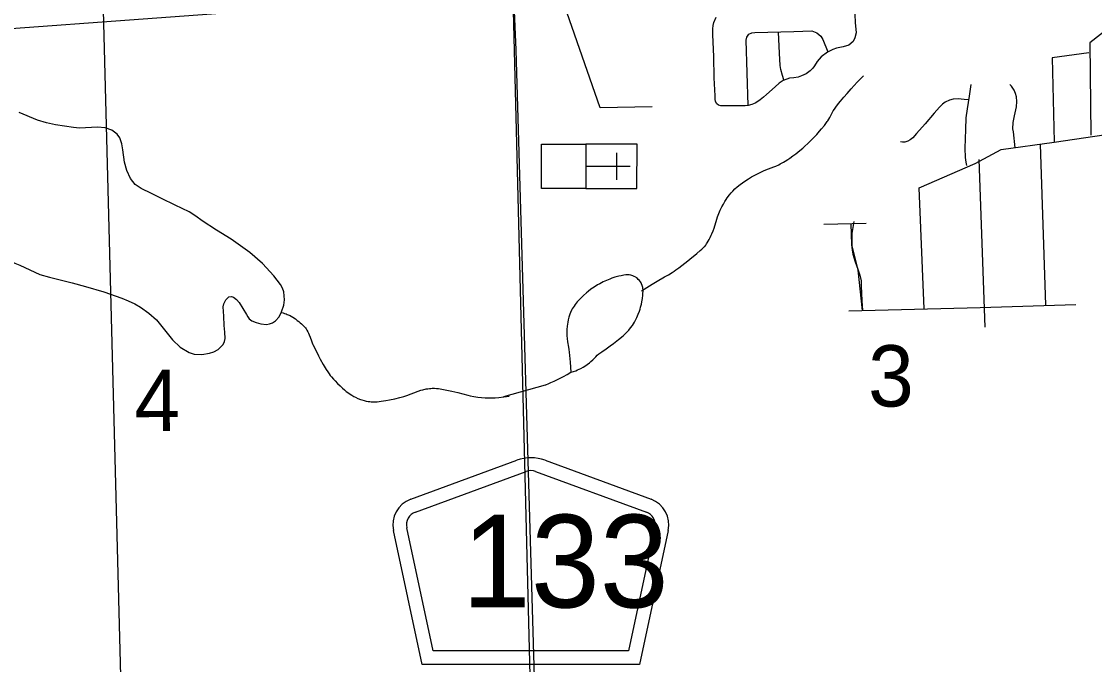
# Model space of a CAD drawing. Extents: x 2480962 to 2688785, y 277103 to 599240.
# Drawn here: x 2561959 to 2569835, y 428790 to 433509 of the extents above; entities that cross this region are included whole.
import ezdxf

# ---------------------------------------------------------------- set-up
doc = ezdxf.new("R2010")
doc.units = 0
for name, color, linetype in [('Cities Incorporated Area', 7, 'Continuous'), ('County Routes Highway Center Lines', 7, 'Continuous'), ('Culture', 7, 'Continuous'), ('Lakes and Ponds', 7, 'Continuous'), ('Local Roads Paved', 7, 'Continuous'), ('Narrow River Creek and Branch and Slough', 7, 'Continuous'), ('Roadshields County Roads', 7, 'Continuous'), ('Section Lines', 7, 'Continuous'), ('Section Numbers', 7, 'Continuous'), ('Swamps', 7, 'Continuous'), ('Township and Range lines', 7, 'Continuous')]:
    doc.layers.add(name, color=color, linetype=linetype)

msp = doc.modelspace()

# ---------------------------------------------------------------- linework, layer by layer
at = {"layer": 'Cities Incorporated Area'}
msp.add_line((2562726.285, 427244.111), (2562473.804, 436922.095), dxfattribs=at)
at = {"layer": 'County Routes Highway Center Lines'}
msp.add_line((2565587.052, 433300.701), (2565802.25, 425925.627), dxfattribs=at)
msp.add_lwpolyline([(2565636.249, 434046.954), (2565571.701, 433641.254), (2565587.052, 433300.701)], dxfattribs=at)
at = {"layer": 'Culture'}
for p, q in [((2566101.809, 432609.184), (2566101.452, 432284.183)), ((2566476.809, 432608.771), (2566101.809, 432609.184)), ((2566476.452, 432283.771), (2566476.809, 432608.771)), ((2566326.74, 432546.436), (2566326.52, 432346.293)), ((2566101.63, 432446.683), (2566426.779, 432446.326)), ((2566101.452, 432284.183), (2566476.452, 432283.771))]:
    msp.add_line(p, q, dxfattribs=at)
msp.add_lwpolyline([(2566101.809, 432609.184), (2566101.452, 432284.183), (2565776.452, 432284.541), (2565776.809, 432609.541)], close=True, dxfattribs=at)
at = {"layer": 'Lakes and Ponds'}
for points in [[(2562094.751, 431652.129), (2562164.09, 431633.764), (2562233.458, 431615.506), (2562331.471, 431590.337), (2562429.507, 431565.206), (2562562.813, 431524.677), (2562694.651, 431478.833), (2562743.031, 431460.019), (2562790.217, 431437.818), (2562833.644, 431412.781), (2562893.971, 431368.498), (2562950.085, 431318.445), (2563009.629, 431246.282), (2563067.998, 431172.151), (2563124.891, 431119.612), (2563190.585, 431078.697), (2563226.385, 431067.592), (2563282.817, 431066.03), (2563338.546, 431075.29), (2563370.915, 431084.581), (2563401.628, 431102.478), (2563438.47, 431139.047), (2563449.868, 431159.674), (2563453.535, 431182.306), (2563450.555, 431229.757), (2563447.156, 431277.229), (2563443.199, 431345.794), (2563440.288, 431414.371), (2563443.557, 431435.836), (2563459.413, 431466.087), (2563481.692, 431488.787), (2563499.713, 431492.078), (2563515.346, 431486.023), (2563538.378, 431468.518), (2563556.13, 431447.505), (2563583.256, 431402.906), (2563609.988, 431358.459), (2563619.973, 431342.555), (2563631.483, 431327.063), (2563649.707, 431312.011), (2563682.276, 431298.896), (2563716.424, 431291.19), (2563758.623, 431286.528), (2563780.033, 431289.39), (2563800.878, 431297.537), (2563823.649, 431313.294), (2563849.807, 431342.829), (2563868.632, 431377.564), (2563884.493, 431427.394), (2563889.624, 431467.116), (2563884.384, 431525.908), (2563875.154, 431553.207), (2563861.033, 431578.034), (2563811.242, 431643.332), (2563729.123, 431733.515), (2563636.439, 431812.704), (2563567.839, 431863.148), (2563497.945, 431911.235), (2563391.451, 431978.506), (2563285.074, 432045.771), (2563238.049, 432081.063), (2563189.202, 432113.173), (2563088.263, 432162.037), (2562987.323, 432210.902), (2562912.945, 432246.908), (2562838.568, 432282.914), (2562793.596, 432313.067), (2562758.483, 432355.793), (2562732.551, 432415.302), (2562714.823, 432476.636), (2562702.65, 432566.239), (2562696.423, 432611.447), (2562681.058, 432655.661), (2562661.595, 432683.154), (2562621.512, 432712.575), (2562574.562, 432728.207), (2562516.45, 432732.895), (2562428.844, 432728.291), (2562385.262, 432727.097), (2562342.086, 432730.545), (2562208.745, 432751.952), (2562142.559, 432766.093), (2562077.307, 432785.254), (2561941.32, 432840.68)], [(2565992.202, 430934.678), (2566010.892, 430940.642), (2566026.837, 430946.494), (2566040.484, 430952.112), (2566063.709, 430963.077), (2566080.6, 430972.271), (2566092.983, 430979.723), (2566111.117, 430991.813), (2566128.745, 431005.019), (2566137.805, 431012.692), (2566152.585, 431027.027), (2566173.863, 431049.067), (2566184.896, 431059.556), (2566196.681, 431069.215), (2566217.486, 431084.157), (2566249.177, 431105.992), (2566280.526, 431128.333), (2566304.49, 431146.543), (2566339.875, 431174.532), (2566374.751, 431203.417), (2566393.428, 431220.367), (2566406.594, 431233.817), (2566416.046, 431244.334), (2566429.62, 431260.814), (2566442.566, 431278.168), (2566450.922, 431290.613), (2566457.592, 431301.679), (2566468.067, 431321.467), (2566475.135, 431336.677), (2566484.893, 431360.125), (2566494.169, 431384.381), (2566499.238, 431398.856), (2566503.145, 431411.561), (2566508.886, 431433.857), (2566512.361, 431450.608), (2566516.401, 431475.737), (2566519.238, 431500.815), (2566520.416, 431515.473), (2566520.931, 431528.262), (2566520.746, 431539.422), (2566519.936, 431549.161), (2566518.625, 431557.661), (2566516.943, 431565.081), (2566515.014, 431571.561), (2566510.487, 431582.867), (2566506.025, 431591.318), (2566502.019, 431597.64), (2566494.858, 431607.094), (2566486.204, 431616.513), (2566479.659, 431622.636), (2566473.498, 431627.712), (2566467.703, 431631.915), (2566456.794, 431638.427), (2566447.214, 431642.769), (2566438.814, 431645.617), (2566431.457, 431647.44), (2566418.582, 431649.281), (2566408.939, 431649.664), (2566394.521, 431648.895), (2566380.195, 431646.84), (2566361.078, 431643.121), (2566344.337, 431639.391), (2566315.038, 431631.669), (2566293.085, 431624.769), (2566276.648, 431618.911), (2566252.054, 431608.932), (2566227.561, 431597.408), (2566203.756, 431584.986), (2566186.752, 431575.458), (2566162.224, 431560.312), (2566150.249, 431552.159), (2566138.374, 431543.499), (2566119.144, 431528.351), (2566105.237, 431516.603), (2566084.979, 431498.33), (2566065.156, 431479.237), (2566049.479, 431463.053), (2566038.351, 431450.575), (2566022.59, 431430.975), (2566015.097, 431420.65), (2566007.844, 431409.898), (2566001.333, 431399.273), (2565996.168, 431389.831), (2565988.251, 431372.973), (2565983.185, 431360.044), (2565976.862, 431340.175), (2565971.905, 431319.717), (2565968.568, 431302.594), (2565963.98, 431272.494), (2565961.757, 431249.873), (2565960.876, 431232.921), (2565960.697, 431220.229), (2565961.269, 431201.251), (2565962.926, 431182.375), (2565966.815, 431157.378), (2565974.227, 431119.955), (2565977.546, 431101.182), (2565979.931, 431082.308), (2565986.671, 431008.554), (2565989.688, 430971.634), (2565992.202, 430934.678)]]:
    msp.add_lwpolyline(points, dxfattribs=at)
msp.add_spline([(2559264.434, 430116.671), (2559231.669, 430376.154), (2559274.323, 430589.559), (2559316.977, 430802.965), (2559316.977, 430973.689), (2559402.285, 431400.5), (2559444.939, 431485.863), (2559487.593, 431571.225), (2559700.863, 431699.268), (2559828.825, 431699.268), (2560042.094, 431741.949), (2560170.056, 431741.949), (2560511.288, 431912.674), (2560809.865, 431955.355), (2561151.097, 431998.036), (2561492.329, 431912.674), (2562094.751, 431652.129)], degree=3, dxfattribs=at)
at = {"layer": 'Local Roads Paved'}
for p, q in [((2569478.048, 431426.378), (2569438.526, 432608.62)), ((2569032.024, 431266.461), (2568987.301, 432496.354)), ((2568158.006, 432027.667), (2567846.855, 432019.305))]:
    msp.add_line(p, q, dxfattribs=at)
for points in [[(2566587.147, 432883.956), (2566206.998, 432876.503), (2565905.851, 433741.315), (2565950.445, 434072.252), (2566653.025, 434640.242), (2566722.955, 435153.056)], [(2568421.592, 433909.682), (2568704.362, 433924.588), (2568988.162, 433907.894), (2569279.865, 433870.402), (2569456.896, 433860.417), (2569680.523, 433870.402), (2569904.13, 433927.502), (2569926.492, 433823.147), (2569933.946, 433502.63), (2569933.946, 433457.906), (2569799.776, 433353.552), (2569807.229, 432675.247)], [(2568070.039, 433680.109), (2568077.701, 433502.614), (2568084.086, 433425.997), (2568075.147, 433390.243), (2568062.378, 433362.15), (2568031.731, 433335.334), (2567989.592, 433322.565), (2567941.068, 433312.349), (2567914.252, 433304.688), (2567874.667, 433284.257), (2567827.42, 433249.779), (2567799.327, 433216.579), (2567778.896, 433184.655), (2567767.404, 433166.778), (2567746.973, 433147.624), (2567718.241, 433125.916), (2567685.041, 433109.954), (2567660.141, 433101.015), (2567627.579, 433095.269), (2567596.932, 433092.715), (2567575.862, 433086.969), (2567549.047, 433076.753), (2567520.315, 433056.322), (2567490.946, 433029.506), (2567427.737, 432973.959), (2567404.113, 432954.167), (2567379.852, 432933.097), (2567364.528, 432921.605), (2567342.82, 432910.751), (2567318.558, 432899.897), (2567293.019, 432893.512), (2567269.396, 432890.32), (2567217.68, 432889.043), (2567136.594, 432890.958), (2567106.586, 432890.958), (2567091.901, 432889.681), (2567075.939, 432894.15), (2567061.893, 432904.366), (2567052.316, 432920.966), (2567049.123, 432939.482), (2567049.123, 432963.105), (2567044.015, 433094.631), (2567039.546, 433252.972), (2567033.8, 433411.312), (2567032.523, 433454.09), (2567035.077, 433480.267), (2567041.462, 433501.975), (2567056.785, 433540.922)], [(2567291.285, 432893.373), (2567277.456, 433372.464), (2567282.395, 433395.184), (2567298.2, 433415.928), (2567319.932, 433425.806), (2567340.676, 433427.782), (2567436.494, 433431.733), (2567627.142, 433436.672), (2567759.509, 433441.611), (2567796.059, 433426.794), (2567824.705, 433401.111), (2567841.498, 433377.403), (2567877.06, 433286.524)], [(2567554.044, 433081.058), (2567545.154, 433113.656), (2567532.312, 433157.12), (2567528.361, 433186.755), (2567522.434, 433276.646), (2567515.519, 433430.745)], [(2569792.322, 433279.013), (2569523.332, 433242.769), (2569538.521, 432626.341)], [(2568926.047, 433047.013), (2568914.834, 432960.764), (2568900.172, 432867.614), (2568890.684, 432802.064), (2568888.097, 432717.54), (2568882.059, 432580.403), (2568884.647, 432511.403), (2568890.684, 432476.903), (2568894.134, 432451.891)], [(2569252.933, 432581.265), (2569239.133, 432699.427), (2569234.82, 432720.99), (2569237.408, 432766.702), (2569246.895, 432816.727), (2569260.695, 432884.001), (2569264.145, 432921.951), (2569261.558, 432955.589), (2569254.658, 432981.464), (2569244.308, 433004.751), (2569224.47, 433034.076), (2569212.395, 433047.013)], [(2568910.522, 432934.889), (2568878.609, 432937.476), (2568834.622, 432941.789), (2568797.534, 432940.064), (2568769.072, 432932.301), (2568738.885, 432916.776), (2568718.185, 432902.114), (2568695.76, 432881.414), (2568657.81, 432837.427), (2568591.398, 432758.077), (2568527.573, 432687.352), (2568499.973, 432656.302), (2568481.861, 432639.915), (2568465.473, 432630.427), (2568443.048, 432624.39), (2568424.073, 432623.527), (2568410.273, 432626.977)], [(2568584.809, 431401.139), (2568547.521, 432287.645), (2568957.485, 432466.538), (2569149.931, 432570.647), (2569538.889, 432623.07), (2569986.123, 432690.155), (2570269.371, 432734.879), (2570343.91, 432675.247), (2570463.172, 432660.34), (2570642.066, 432660.34), (2570806.051, 432667.794), (2570902.952, 432667.794)], [(2568131.219, 431389.052), (2568100.288, 431683.879), (2568055.564, 431862.773), (2568055.564, 431952.22), (2568070.472, 432041.666)], [(2568045.83, 432023.754), (2568050.178, 431871.576), (2568054.526, 431831.141), (2568059.743, 431801.575), (2568078.004, 431745.486), (2568098.005, 431691.572), (2568111.484, 431646.354), (2568120.614, 431605.048), (2568122.353, 431568.091), (2568127.136, 431460.262), (2568131.049, 431388.086)], [(2568030.177, 431385.478), (2568995.899, 431410.349), (2569696.565, 431432.711)]]:
    msp.add_lwpolyline(points, dxfattribs=at)
at = {"layer": 'Narrow River Creek and Branch and Slough'}
for points in [[(2566509.966, 431533.29), (2566548.404, 431557.194), (2566586.992, 431580.842), (2566623.613, 431602.579), (2566679.044, 431634.343), (2566706.632, 431650.471), (2566733.917, 431667.148), (2566748.965, 431676.977), (2566761.873, 431685.933), (2566784.013, 431702.224), (2566849.15, 431753.054), (2566878.768, 431776.063), (2566900.666, 431793.569), (2566916.882, 431806.974), (2566940.826, 431827.729), (2566952.611, 431838.474), (2566964.26, 431849.515), (2566969.023, 431854.33), (2566973.275, 431859), (2566980.736, 431868.125), (2566986.776, 431876.459), (2566991.736, 431883.98), (2566999.808, 431897.558), (2567005.463, 431908.006), (2567013.518, 431923.936), (2567021.327, 431939.963), (2567026.513, 431951.174), (2567035.146, 431972.581), (2567041.801, 431991.633), (2567062.467, 432059.316), (2567067.92, 432076.163), (2567077.051, 432101.126), (2567082.208, 432113.413), (2567087.861, 432125.535), (2567099.97, 432149.271), (2567111.143, 432169.631), (2567121.442, 432187.082), (2567130.905, 432202.036), (2567139.568, 432214.855), (2567155.679, 432236.634), (2567168.635, 432252.367), (2567178.886, 432263.8), (2567195.187, 432280.314), (2567212.683, 432296.011), (2567233.078, 432312.438), (2567251.229, 432325.902), (2567267.339, 432337.058), (2567296.036, 432355.359), (2567317.968, 432368.221), (2567351.503, 432386.439), (2567385.775, 432403.761), (2567404.642, 432412.498), (2567421.385, 432419.552), (2567480.586, 432442.586), (2567495.27, 432448.57), (2567517.001, 432458.214), (2567527.688, 432463.447), (2567538.226, 432469.024), (2567551.96, 432476.804), (2567563.808, 432483.849), (2567584.192, 432496.698), (2567599.208, 432506.755), (2567621.346, 432522.489), (2567643.077, 432538.965), (2567671.64, 432561.927), (2567692.522, 432579.587), (2567707.914, 432593.112), (2567730.613, 432613.902), (2567752.906, 432635.359), (2567769.168, 432651.705), (2567796.755, 432680.941), (2567816.714, 432703.43), (2567831.269, 432720.633), (2567852.439, 432747.008), (2567872.81, 432774.104), (2567877.228, 432780.43), (2567884.929, 432792.656), (2567891.188, 432803.651), (2567911.741, 432842.942), (2567917.052, 432852.643), (2567925.549, 432866.847), (2567930.126, 432873.737), (2567934.977, 432880.45), (2567955.016, 432906.426), (2567970.38, 432925.633), (2567993.995, 432953.989), (2568018.334, 432981.787), (2568047.777, 433014.412), (2568092.443, 433062.749), (2568115.199, 433086.53), (2568138.36, 433109.978)], [(2563865.039, 431373.32), (2563878.684, 431370.231), (2563890.482, 431366.857), (2563900.699, 431363.396), (2563909.56, 431359.979), (2563917.252, 431356.693), (2563930.582, 431350.282), (2563940.471, 431344.925), (2563947.829, 431340.602), (2563958.77, 431333.624), (2563969.602, 431326.061), (2563983.52, 431315.727), (2563995.23, 431306.607), (2564005.076, 431298.484), (2564013.355, 431291.213), (2564020.322, 431284.688), (2564026.193, 431278.83), (2564035.928, 431268.181), (2564042.751, 431259.806), (2564047.581, 431253.277), (2564054.344, 431243.037), (2564060.496, 431232.206), (2564066.127, 431220.608), (2564070.533, 431210.3), (2564077.465, 431192.04), (2564087.321, 431164.564), (2564092.627, 431151), (2564095.5, 431144.305), (2564098.568, 431137.683), (2564121.307, 431091.137), (2564138.797, 431056.476), (2564152.303, 431030.646), (2564173.402, 430992.206), (2564195.78, 430954.181), (2564206.5, 430937.566), (2564216.41, 430923.577), (2564225.467, 430911.699), (2564233.674, 430901.544), (2564248.635, 430884.216), (2564260.325, 430871.503), (2564278.554, 430852.721), (2564297.543, 430834.074), (2564314.285, 430818.428), (2564329.17, 430805.431), (2564342.444, 430794.619), (2564354.294, 430785.609), (2564364.876, 430778.082), (2564383.946, 430765.747), (2564398.779, 430757.225), (2564410.239, 430751.261), (2564428.027, 430743.027), (2564446.602, 430735.677), (2564456.086, 430732.416), (2564473.978, 430727.225), (2564489.723, 430723.647), (2564503.546, 430721.235), (2564515.661, 430719.661), (2564526.268, 430718.686), (2564544.816, 430717.864), (2564558.695, 430717.964), (2564569.074, 430718.431), (2564584.573, 430719.748), (2564599.967, 430721.782), (2564634.311, 430727.612), (2564660.065, 430732.575), (2564698.619, 430740.836), (2564736.998, 430749.906), (2564764.267, 430757.569), (2564787.899, 430765.451), (2564869.886, 430795.551), (2564890.426, 430802.26), (2564905.896, 430806.727), (2564929.25, 430812.239), (2564941.01, 430814.352), (2564952.836, 430815.971), (2564962.937, 430816.881), (2564972.454, 430817.318), (2564990.402, 430817.162), (2565006.194, 430816.119), (2565020.058, 430814.627), (2565044.367, 430811.002), (2565080.77, 430804.101), (2565116.826, 430796.934), (2565140.79, 430791.88), (2565161.652, 430786.769), (2565234.346, 430767.092), (2565252.546, 430762.494), (2565279.947, 430756.441), (2565293.713, 430753.93), (2565307.533, 430751.844), (2565336.026, 430748.77), (2565361.138, 430747.202), (2565383.212, 430746.636), (2565402.58, 430746.716), (2565436.529, 430748.06), (2565461.984, 430749.987), (2565500.045, 430754.19), (2565537.826, 430759.76)], [(2565500.188, 430756.693), (2565805.577, 430841.514), (2565806.973, 430842.06), (2565808.362, 430842.626), (2565829.599, 430851.667), (2565845.432, 430858.631), (2565869.03, 430869.412), (2565892.451, 430880.636), (2565917.794, 430893.415), (2565936.61, 430903.327), (2565964.555, 430918.706), (2565992.202, 430934.678)]]:
    msp.add_lwpolyline(points, dxfattribs=at)
at = {"layer": 'Roadshields County Roads'}
for p, q in [((2564815.611, 430002.436), (2565594.985, 430288.773)), ((2565801.898, 430288.773), (2566579.92, 430002.933)), ((2564850.096, 429908.57), (2565663.956, 430207.577)), ((2565732.927, 430207.577), (2566545.435, 429909.067)), ((2564899.582, 428790.61), (2564689.025, 429772.782)), ((2564980.416, 428890.61), (2564786.803, 429793.743)), ((2566608.728, 429794.239), (2566415.008, 428890.61)), ((2566706.506, 429773.279), (2566495.842, 428790.61)), ((2566415.008, 428890.61), (2564980.416, 428890.61)), ((2566495.842, 428790.61), (2564899.582, 428790.61))]:
    msp.add_line(p, q, dxfattribs=at)
for centre, radius, start, end in [((2565698.442, 430007.176), 300, 69.8269806, 110.1730139), ((2565698.442, 430113.711), 100, 69.8269876, 110.1729839), ((2564884.582, 429814.705), 200, 110.1729839, 192.0998896), ((2566510.95, 429815.202), 200, 347.9000917, 69.8270083), ((2564884.582, 429814.705), 100, 110.1729839, 192.0998896), ((2566510.95, 429815.201), 100, 347.9000932, 69.8269876)]:
    msp.add_arc(centre, radius, start, end, dxfattribs=at)
at = {"layer": 'Section Lines'}
msp.add_line((2565565.011, 433728.6), (2565701.17, 428240.995), dxfattribs=at)
at = {"layer": 'Swamps'}
msp.add_lwpolyline([(2562094.751, 431652.129), (2562164.09, 431633.764), (2562233.458, 431615.506), (2562331.471, 431590.337), (2562429.507, 431565.206), (2562562.813, 431524.677), (2562694.651, 431478.833), (2562743.031, 431460.019), (2562790.217, 431437.818), (2562833.644, 431412.781), (2562893.971, 431368.498), (2562950.085, 431318.445), (2563009.629, 431246.282), (2563067.998, 431172.151), (2563124.891, 431119.612), (2563190.585, 431078.697), (2563226.385, 431067.592), (2563282.817, 431066.03), (2563338.546, 431075.29), (2563370.915, 431084.581), (2563401.628, 431102.478), (2563438.47, 431139.047), (2563449.868, 431159.674), (2563453.535, 431182.306), (2563450.555, 431229.757), (2563447.156, 431277.229), (2563443.199, 431345.794), (2563440.288, 431414.371), (2563443.557, 431435.836), (2563459.413, 431466.087), (2563481.692, 431488.787), (2563499.713, 431492.078), (2563515.346, 431486.023), (2563538.378, 431468.518), (2563556.13, 431447.505), (2563583.256, 431402.906), (2563609.988, 431358.459), (2563619.973, 431342.555), (2563631.483, 431327.063), (2563649.707, 431312.011), (2563682.276, 431298.896), (2563716.424, 431291.19), (2563758.623, 431286.528), (2563780.033, 431289.39), (2563800.878, 431297.537), (2563823.649, 431313.294), (2563849.807, 431342.829), (2563868.632, 431377.564), (2563884.493, 431427.394), (2563889.624, 431467.116), (2563884.384, 431525.908), (2563875.154, 431553.207), (2563861.033, 431578.034), (2563811.242, 431643.332), (2563729.123, 431733.515), (2563636.439, 431812.704), (2563567.839, 431863.148), (2563497.945, 431911.235), (2563391.451, 431978.506), (2563285.074, 432045.771), (2563238.049, 432081.063), (2563189.202, 432113.173), (2563088.263, 432162.037), (2562987.323, 432210.902), (2562912.945, 432246.908), (2562838.568, 432282.914), (2562793.596, 432313.067), (2562758.483, 432355.793), (2562732.551, 432415.302), (2562714.823, 432476.636), (2562702.65, 432566.239), (2562696.423, 432611.447), (2562681.058, 432655.661), (2562661.595, 432683.154), (2562621.512, 432712.575), (2562574.562, 432728.207), (2562516.45, 432732.895), (2562428.844, 432728.291), (2562385.262, 432727.097), (2562342.086, 432730.545), (2562208.745, 432751.952), (2562142.559, 432766.093), (2562077.307, 432785.254), (2561941.32, 432840.68)], dxfattribs=at)
at = {"layer": 'Township and Range lines'}
msp.add_line((2555068.08, 432958.721), (2565565.011, 433728.6), dxfattribs=at)

# ---------------------------------------------------------------- texts
at = {"layer": 'Roadshields County Roads'}
msp.add_text('133', height=680, dxfattribs=at).set_placement((2565191.942, 429208.893))
at = {"layer": 'Section Numbers'}
for s, rotation, p in [('3', 359.9796861, (2568173.049, 430683.411)), ('4', 0.0995194, (2562789.358, 430503.237))]:
    msp.add_text(s, height=450, rotation=rotation, dxfattribs=at).set_placement(p)

doc.saveas('drawing.dxf')
